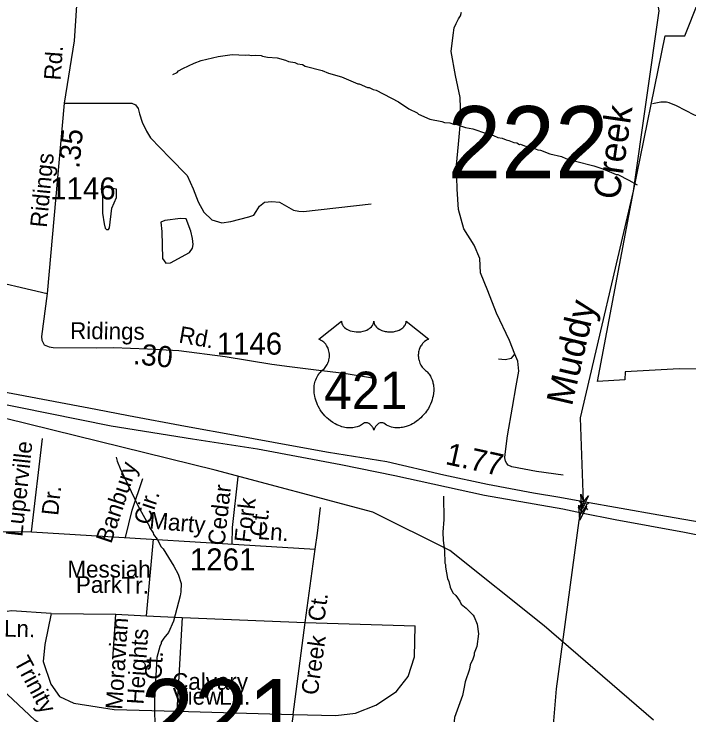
# Model space of a CAD drawing. Extents: x 1547597 to 1699558, y 810033 to 920809.
# Drawn here: x 1593272 to 1597107, y 847300 to 851280 of the extents above; entities that cross this region are included whole.
import ezdxf

# ---------------------------------------------------------------- set-up
doc = ezdxf.new("R2010")
doc.units = 0
for name, color, linetype in [('Exist Boundary Political City Limit New', 7, 'Continuous'), ('Exist Hydrographic Creek Single Shore', 7, 'Continuous'), ('Exist Hydrographic Misc Water Feature', 7, 'Continuous'), ('Exist Road Non-System Type 51', 7, 'Continuous'), ('Exist Road Non-System Type 51 Label', 7, 'Continuous'), ('Exist Road Primary Interstate Structure Standard Bridge CELL', 7, 'Continuous'), ('Exist Road Primary US Divided Attributed', 7, 'Continuous'), ('Exist Road Primary US Mileage Hundredths English Label', 7, 'Continuous'), ('Exist Road Primary US Shield CELL', 7, 'Continuous'), ('Exist Road Primary US Shield Number Label', 7, 'Continuous'), ('Exist Road Secondary Mileage Hundredths English Label', 7, 'Continuous'), ('Exist Road Secondary Structure Standard Bridge Attributed CELL', 7, 'Continuous'), ('Exist Road Secondary Structure Standard Bridge Number Label', 7, 'Continuous'), ('Exist Road Secondary Type 51 Attributed', 7, 'Continuous'), ('Exist Road Secondary Type 51 Label', 7, 'Continuous'), ('Exist Road Secondary Type 51 Number Label', 7, 'Continuous'), ('Map Preparation Boundary City Limit Buffer Line', 7, 'Continuous'), ('Old_Level_32', 7, 'Continuous')]:
    doc.layers.add(name, color=color, linetype=linetype)

msp = doc.modelspace()

# ---------------------------------------------------------------- linework, layer by layer
at = {"layer": 'Exist Boundary Political City Limit New'}
for points in [[(1598966.2, 848889), (1598696.7, 848933.6), (1598735.8, 849260.4), (1597051.5, 849266), (1596744.3, 849248.9), (1596741.6, 849203.1), (1596587.6, 849194.5), (1596790.6, 850274.8), (1596971.2, 851155.7), (1597083.9, 851155.7), (1597552.8, 852338.7), (1599010.8, 852311.7), (1599004, 852951.6), (1598440.1, 852963.6), (1598441.2, 853000.9), (1596057.5, 853006.4)], [(1596904.9, 847270.3), (1596284, 847806.6), (1595748.2, 848233.1), (1595309.9, 848452.5), (1594414.4, 848690.8), (1593223.6, 848983.5), (1590507.7, 849506.1), (1589412.8, 849462.6)]]:
    msp.add_lwpolyline(points, dxfattribs=at)
at = {"layer": 'Exist Hydrographic Creek Single Shore'}
msp.add_lwpolyline([(1596046.6, 845099.9), (1596080.6, 845132.1), (1596313.7, 846972.2), (1596353.6, 847447.5), (1596482.6, 848403.4), (1596506.7, 848509.8), (1596490.6, 848987.5), (1596790.6, 850274.8), (1596937.6, 851299.3), (1596914.7, 851431.1), (1596841.7, 851593.5), (1596439.7, 852113.7), (1596103.5, 852639.6), (1596042.6, 852962.1), (1596037.7, 853211.7), (1596005.6, 853287.9)], dxfattribs=at)
at = {"layer": 'Exist Hydrographic Misc Water Feature'}
for points in [[(1594174.9, 850937.4), (1594199, 850949.1), (1594207.1, 850957), (1594231.2, 850970.7), (1594295.6, 851001.8), (1594335.8, 851017.2), (1594432.1, 851039.9), (1594512.2, 851050.7), (1594588.1, 851047.7), (1594604.1, 851049.4), (1594620, 851045.2), (1594644, 851046.9), (1594676, 851044.4), (1594683.9, 851040.3), (1594711.9, 851036), (1594767.8, 851031.1), (1594815.5, 851018.5), (1594831.4, 851010.3), (1594867.3, 851005.8), (1594883.2, 850997.6), (1594911.2, 850993.2), (1594927.1, 850985), (1595022.6, 850959.6), (1595058.4, 850945.1), (1595132.1, 850924.1), (1595225.5, 850884.8), (1595233.5, 850884.7), (1595281.2, 850864), (1595289.2, 850863.9), (1595313, 850851.6), (1595329, 850847.4), (1595456, 850781.7), (1595515.4, 850742.8), (1595563.1, 850720.1), (1595571, 850712), (1595634.5, 850683.2), (1595702.3, 850670.2), (1595718.2, 850664), (1595748.2, 850661.6), (1595774.1, 850653.2), (1595782.1, 850655.1), (1595837.7, 850636.3), (1595879.7, 850627.8), (1595957.3, 850602.7), (1595973.2, 850594.4), (1595997.1, 850590.1), (1596020.9, 850579.8), (1596044.8, 850575.5), (1596068.7, 850565.1), (1596082.7, 850562.9), (1596112.5, 850550.5), (1596128.4, 850548.3), (1596144.3, 850540.1), (1596150.3, 850542), (1596172.2, 850531.7), (1596229.9, 850516.9), (1596247.8, 850508.6), (1596263.7, 850506.4), (1596315.5, 850485.7), (1596383.2, 850470.7), (1596407.1, 850460.4), (1596456.9, 850449.7), (1596462.8, 850445.7), (1596566.4, 850418.2), (1596618.2, 850401.5), (1596693.6, 850368.5), (1596701.6, 850368.3), (1596765.2, 850337.5), (1596812, 850310.5)], [(1597272, 850664.5), (1597217.5, 850677.1), (1597138, 850706.2), (1597034.8, 850759.6), (1596995, 850776.2), (1596979.2, 850780.4), (1596947.2, 850780.8), (1596899.8, 850769.7)], [(1593853.7, 850237.9), (1593855, 850286.6), (1593775.7, 850299.8), (1593774.8, 850149.6), (1593783.8, 850089), (1593790.1, 850064.9), (1593797.2, 850057), (1593809.6, 850056.8), (1593815.5, 850065.9), (1593827.1, 850177), (1593853.7, 850237.9)], [(1594276.6, 850048), (1594250.5, 850118.2), (1594218.6, 850119.1), (1594128.5, 850107.3), (1594105.6, 850099.1), (1594112.7, 850045.4), (1594116.1, 849891.6), (1594134.9, 849865.1), (1594161.1, 849868.1), (1594269.1, 849926.7), (1594286.1, 849950.6), (1594289.2, 849971.8), (1594287.2, 850006.5), (1594276.6, 850048)], [(1593853.3, 848764.4), (1593859, 848740.4), (1593874.5, 848700.1), (1593979.4, 848482.7), (1594041.9, 848369.9), (1594041.8, 848363.9), (1594063.3, 848333.6), (1594065.3, 848325.5), (1594084.8, 848297.3), (1594108.2, 848254.9), (1594120.1, 848242.8), (1594180.7, 848144), (1594204.1, 848099.7), (1594221.4, 848047.4), (1594220.7, 847999.5), (1594216.4, 847975.5), (1594178.4, 847832.1), (1594149.6, 847768.5), (1594123.2, 847736.9), (1594108.8, 847713), (1594108.7, 847705), (1594100.5, 847689.2), (1594083.7, 847625.4), (1594070.4, 847385.7), (1594071.7, 847185.7)], [(1595712.1, 848541.8), (1595713.5, 848410.5), (1595708.5, 848338.6), (1595709.9, 848290.6), (1595717.1, 848234.5), (1595720.1, 848162.5), (1595723.9, 848154.5), (1595723.7, 848138.5), (1595734.9, 848074.3), (1595742.7, 848058.2), (1595750.2, 848026.1), (1595765.8, 847993.9), (1595781.5, 847977.7), (1595805, 847945.4), (1595812.8, 847929.3), (1595840.5, 847906.9), (1595880, 847866.3), (1595885.8, 847856.3), (1595903.2, 847816), (1595910.5, 847760), (1595901.5, 847688.1), (1595887, 847650.3), (1595886.8, 847640.3), (1595878.5, 847616.4), (1595864.1, 847584.6), (1595859.8, 847560.7), (1595834.9, 847489), (1595828.3, 847449.1), (1595820.6, 847410.2)], [(1593705.8, 847052.8), (1593390, 847269.6), (1593203.6, 847445.6), (1593089.8, 847577.5), (1592981.8, 847612.4), (1592399.1, 847637.2), (1592131.3, 847663.1), (1591732.4, 847775.4), (1591129.6, 848111.4)], [(1595820.6, 847410.2), (1595774.2, 847285.6), (1595764.4, 847185.8), (1595779.3, 847085.6), (1595820.6, 847028.4), (1596053, 846855.5), (1596214.3, 846720.4), (1596302.9, 846703)]]:
    msp.add_lwpolyline(points, dxfattribs=at)
at = {"layer": 'Exist Road Non-System Type 51'}
for p, q in [((1593557.3, 850775.1), (1593758.3, 850773.5)), ((1593372.1, 848340.6), (1593433.5, 848869.8)), ((1594025.8, 847863.2), (1594064.8, 848298)), ((1594926.6, 847825.1), (1594984, 848241.4)), ((1593483.1, 847875.6), (1593851.1, 847871.6)), ((1593834.5, 847616.8), (1593851.1, 847871.6)), ((1593851.1, 847871.6), (1594025.8, 847863.2)), ((1594228, 847853.3), (1594197.4, 847321.9)), ((1594857.9, 847303.5), (1594926.6, 847825.1)), ((1594926.6, 847825.1), (1595551.8, 847806.6)), ((1594197.4, 847321.9), (1594857.9, 847303.5)), ((1594857.9, 847303.5), (1594827.1, 847094.6))]:
    msp.add_line(p, q, dxfattribs=at)
for points in [[(1596118, 849348.6), (1596087.6, 849427.3), (1596012.5, 849582.5), (1595963.1, 849709.4), (1595922.9, 849810), (1595918.4, 849892.2), (1595885.9, 849968.7), (1595827.7, 850059.7), (1595797.7, 850170.2), (1595789.9, 850286.2), (1595786.4, 850422.3), (1595796.7, 850542), (1595811.5, 850689.8), (1595807.6, 850805.7), (1595780, 850932.2), (1595756.5, 851068.5), (1595766.2, 851160.4), (1595773, 851202.3), (1595783.2, 851226.3), (1595797.9, 851253.8), (1595808, 851270.5), (1595813.8, 851290.8)], [(1593758.3, 850773.5), (1593848, 850773.9), (1593941.9, 850773.9), (1593961.6, 850765.2), (1593976.9, 850743.3), (1593985.6, 850712.7), (1594000.9, 850666.8), (1594025, 850614.3), (1594046.8, 850577.1), (1594158.3, 850463.4), (1594256.6, 850362.9), (1594289.4, 850288.5), (1594317.8, 850214.2), (1594350.6, 850155.2), (1594396.4, 850111.4), (1594453.3, 850093.9), (1594503.5, 850102.7), (1594606.2, 850128.9), (1594634.6, 850137.7), (1594647.7, 850159.5), (1594667.4, 850190.1), (1594695.8, 850212), (1594737.3, 850216.4), (1594781, 850212), (1594859.7, 850166.1), (1594890.3, 850161.7), (1594916.5, 850159.5), (1595301.1, 850203.3)], [(1596023.7, 849322.3), (1596062, 849318.7), (1596097.6, 849325.6), (1596118, 849348.6)], [(1596391.1, 848661.9), (1596239.6, 848682.8), (1596100.3, 848709.2), (1596080.4, 848717.6), (1596071.2, 848728.2), (1596064.3, 848741.4), (1596060.9, 848761), (1596061.5, 848780), (1596075.4, 848885.6), (1596104.5, 849047.1), (1596124.8, 849168.6), (1596140.3, 849252.3), (1596135.2, 849308.2), (1596118, 849348.6)], [(1594837.8, 849279.1), (1594989.6, 849259.4), (1595147.1, 849240.6), (1595308.5, 849213.6)], [(1593905, 848307.8), (1593943.9, 848463.2), (1594004.1, 848643.1)], [(1594511.7, 848270.5), (1594513.4, 848364.6), (1594545.4, 848651.3)], [(1594984, 848241.4), (1594996.4, 848331.8), (1595013, 848478.9)], [(1593483.1, 847875.6), (1593258.8, 847891.2), (1593157.2, 847877), (1592944.7, 847879.4), (1592709.7, 847901.5)], [(1593483.1, 847875.6), (1593447.7, 847700.8), (1593438.2, 847603.9), (1593480.7, 847474), (1593530.3, 847404.3), (1593611.5, 847366.5), (1593841.6, 847331.8), (1594197.4, 847321.9)], [(1594025.8, 847863.2), (1594225.4, 847853.5), (1594228, 847853.3), (1594926.6, 847825.1)], [(1595449.4, 847438.8), (1595510.5, 847518.9), (1595547.2, 847629.1), (1595551.8, 847806.6)], [(1594857.9, 847303.5), (1595099.7, 847296.8), (1595212.8, 847310.8), (1595327, 847355.7), (1595445.2, 847433.2), (1595449.4, 847438.8)]]:
    msp.add_lwpolyline(points, dxfattribs=at)
at = {"layer": 'Exist Road Primary Interstate Structure Standard Bridge CELL'}
for p, q in [((1596484.5, 848512.8), (1596493.5, 848503.2)), ((1596477.1, 848476.1), (1596489.1, 848481.5)), ((1596491.3, 848492.3), (1596523.9, 848485.7)), ((1596521.7, 848475.1), (1596530.7, 848465.4)), ((1596526.1, 848496.5), (1596538.1, 848501.9))]:
    msp.add_line(p, q, dxfattribs=at)
msp.add_lwpolyline([(1596489.1, 848481.5), (1596521.7, 848474.9), (1596526.1, 848496.5), (1596493.5, 848503.2)], close=True, dxfattribs=at)
at = {"layer": 'Exist Road Primary US Divided Attributed'}
for points in [[(1590638.9, 849586.4), (1591678, 849396.8), (1592254.3, 849294.4), (1593119.7, 849084.6), (1593824, 848941.9), (1594286.9, 848867.3), (1594656.2, 848811), (1595128.1, 848723.1), (1595435.7, 848659.4), (1595944.6, 848547.4), (1596390, 848470.5), (1596495.3, 848448.6)], [(1596506.7, 848509.8), (1596372.9, 848534), (1596223.7, 848560.3), (1595962.3, 848607.8), (1595714.7, 848662.1), (1595389.3, 848736.9), (1595059.2, 848790.9), (1594838.5, 848830.9), (1594539.5, 848885.9), (1594246.7, 848937.3), (1593923.6, 848997.9), (1593737.1, 849034), (1592992.5, 849174.6), (1592262.7, 849338.8), (1591688, 849449.1), (1591290.1, 849531.1)], [(1597635.7, 848314.5), (1597543, 848328), (1597318.8, 848368.6), (1596936.2, 848435.2), (1596506.7, 848509.8)], [(1596495.3, 848448.6), (1596688.1, 848409), (1597081, 848338.8), (1597369.7, 848281.9), (1597661, 848228.9)]]:
    msp.add_lwpolyline(points, dxfattribs=at)
at = {"layer": 'Exist Road Primary US Shield CELL'}
msp.add_lwpolyline([(1595132.6, 849536.3), (1595132.9, 849531), (1595134.2, 849524.7), (1595135.2, 849521.4), (1595138.1, 849515.2), (1595143, 849507.8), (1595149.8, 849500.6), (1595157.5, 849494.3), (1595162.6, 849490.9), (1595171.4, 849486.2), (1595181.4, 849482), (1595192.5, 849478.9), (1595203.8, 849476.6), (1595216.1, 849475.2), (1595228.4, 849475), (1595241.6, 849476), (1595256.2, 849478.8), (1595262.9, 849480.5), (1595270.5, 849483.1), (1595277.4, 849486), (1595285.1, 849490.1), (1595291.3, 849494.1), (1595296.1, 849497.5), (1595302.9, 849504.1), (1595308.3, 849510.8), (1595310.6, 849514.6), (1595312.6, 849518.3), (1595315.3, 849526), (1595316.1, 849529.5), (1595316.6, 849536.6), (1595317, 849530.6), (1595317.7, 849526.9), (1595318.6, 849523.2), (1595320.2, 849519.4), (1595322.9, 849513.9), (1595325.9, 849509.3), (1595331.7, 849502.6), (1595335.2, 849499.2), (1595338.5, 849496.6), (1595347.2, 849490.6), (1595357.4, 849485.4), (1595362.5, 849483.2), (1595367.6, 849481.4), (1595374.2, 849479.4), (1595380.9, 849477.8), (1595387.6, 849476.6), (1595394.4, 849475.7), (1595401.4, 849475.1), (1595407.1, 849475), (1595414.1, 849475.1), (1595420.6, 849475.4), (1595427.2, 849476.2), (1595434.5, 849477.4), (1595440.3, 849478.7), (1595448.1, 849480.8), (1595455, 849483.3), (1595461.2, 849485.9), (1595469.2, 849490.1), (1595475.6, 849494.1), (1595480.3, 849497.9), (1595486, 849503.1), (1595491.3, 849509.2), (1595494.4, 849513.7), (1595496.6, 849518.4), (1595498.6, 849523.2), (1595499.9, 849528.4), (1595500.5, 849532.9), (1595500.6, 849536.7), (1595629.2, 849434.3), (1595626.2, 849433.1), (1595619.2, 849429.7), (1595613.7, 849426.4), (1595604.8, 849420.2), (1595601, 849416.8), (1595597.2, 849413.2), (1595593.7, 849409.4), (1595590.6, 849405.8), (1595586.9, 849400.7), (1595583.6, 849395.5), (1595580.3, 849389.8), (1595577.9, 849384.9), (1595574, 849374.5), (1595572.1, 849368), (1595570.9, 849362.4), (1595569.3, 849351), (1595569, 849345.5), (1595569, 849340.1), (1595569.3, 849334.4), (1595569.8, 849328.9), (1595570.8, 849323.2), (1595571.7, 849318.2), (1595573.3, 849312.1), (1595575.6, 849304.9), (1595578.4, 849298), (1595584.3, 849286.8), (1595591.8, 849275.4), (1595597.2, 849269.1), (1595602.5, 849263.6), (1595610.5, 849256.9), (1595614.8, 849253.1), (1595619.7, 849248.2), (1595627.7, 849238.8), (1595631, 849234.4), (1595634.3, 849229.5), (1595637.4, 849224.4), (1595640.4, 849218.9), (1595642.8, 849214.1), (1595647.3, 849203.1), (1595650.6, 849192.4), (1595652.2, 849186.8), (1595654.6, 849174.1), (1595655.5, 849167.9), (1595656.5, 849155.6), (1595656.5, 849140.7), (1595655.4, 849126.6), (1595652.7, 849110.1), (1595650.5, 849100.2), (1595647.1, 849088.7), (1595643.8, 849078.8), (1595638, 849064.1), (1595632.8, 849053.5), (1595626, 849041), (1595621.4, 849033.5), (1595616, 849025.4), (1595609.2, 849016.2), (1595601.3, 849006.3), (1595591.8, 848995.9), (1595584.1, 848988.2), (1595574.1, 848979.2), (1595568.1, 848974.2), (1595559.4, 848967.7), (1595547.5, 848959.8), (1595535.8, 848953), (1595525.9, 848947.9), (1595517.1, 848944.1), (1595505.7, 848939.8), (1595486.7, 848934.6), (1595479.8, 848933.1), (1595471.6, 848931.9), (1595463.9, 848931.1), (1595456.5, 848930.7), (1595446.5, 848930.7), (1595436.5, 848931.4), (1595427.1, 848932.8), (1595417.3, 848934.9), (1595407, 848937.9), (1595397.7, 848941.5), (1595388.3, 848946.2), (1595372.4, 848956.2), (1595367.8, 848958.6), (1595365.2, 848959.3), (1595359.1, 848959.6), (1595353.3, 848958.4), (1595347.4, 848956.1), (1595343.8, 848954.2), (1595339.1, 848951), (1595335.4, 848948.2), (1595331, 848944), (1595328, 848940.5), (1595325.7, 848937.7), (1595321.2, 848930.7), (1595319.6, 848927.3), (1595317.9, 848923), (1595316.5, 848916.6), (1595314.4, 848924.7), (1595312.1, 848930), (1595309.3, 848934.6), (1595306.5, 848938.6), (1595302, 848943.8), (1595298, 848947.6), (1595293.1, 848951.6), (1595288, 848954.7), (1595283.8, 848956.8), (1595280, 848958.3), (1595275.4, 848959.4), (1595271.6, 848959.7), (1595268.5, 848959.6), (1595264.2, 848958.7), (1595258.4, 848954.5), (1595252.9, 848950.7), (1595246.9, 848946.9), (1595239.7, 848943.1), (1595234.5, 848940.7), (1595228.3, 848938.3), (1595221, 848935.8), (1595213.1, 848933.8), (1595204.9, 848932.2), (1595197.8, 848931.1), (1595190.1, 848930.4), (1595183.2, 848930.1), (1595176, 848930.2), (1595169.3, 848930.8), (1595161.4, 848931.4), (1595151.7, 848932.9), (1595143.7, 848934.7), (1595135.2, 848937), (1595126.4, 848939.7), (1595117.1, 848943.3), (1595105.4, 848948.4), (1595097.3, 848952.6), (1595084.4, 848959.9), (1595069.4, 848970.3), (1595058, 848979.5), (1595049.7, 848987.1), (1595037.5, 848999.5), (1595030.3, 849007.7), (1595019, 849022.2), (1595011.8, 849032.8), (1595007.1, 849040.6), (1595000.3, 849053), (1594996.5, 849060.8), (1594991.7, 849072.2), (1594987.9, 849082.7), (1594984.7, 849092.5), (1594983, 849098.8), (1594980.5, 849109.9), (1594979, 849117.7), (1594977.6, 849128.4), (1594976.8, 849139.7), (1594976.7, 849150.1), (1594976.9, 849158.8), (1594977.9, 849168.9), (1594979.6, 849179.6), (1594981.7, 849188.8), (1594983.5, 849195.4), (1594986.3, 849203.5), (1594989.9, 849212.4), (1594994.1, 849220.9), (1594998.2, 849227.9), (1595003.3, 849235.5), (1595008.3, 849242), (1595014.9, 849249.1), (1595021.7, 849255.7), (1595028, 849260.8), (1595035.4, 849268.1), (1595039.3, 849272.5), (1595043.9, 849278.6), (1595047.7, 849284.3), (1595050.6, 849289.4), (1595054.5, 849296.9), (1595056.9, 849302.6), (1595059.9, 849311.2), (1595061.3, 849317.3), (1595062.9, 849325.1), (1595063.8, 849332.5), (1595064.2, 849341.7), (1595064, 849349.3), (1595063, 849358.2), (1595061.3, 849366.7), (1595059.3, 849374.1), (1595056.1, 849382.7), (1595053.2, 849388.9), (1595048.3, 849397.3), (1595042.8, 849405.1), (1595037.1, 849411.5), (1595031.5, 849417.2), (1595026, 849421.5), (1595020.8, 849425.2), (1595014.3, 849429.2), (1595007.9, 849432.3), (1595004, 849433.9)], close=True, dxfattribs=at)
at = {"layer": 'Exist Road Secondary Structure Standard Bridge Attributed CELL'}
for points in [[(1596535.9, 848544.8), (1596498.7, 848467.9), (1596492.5, 848553), (1596506.7, 848509.8)], [(1596524.4, 848483.5), (1596487.4, 848406.7), (1596481, 848491.8), (1596495.3, 848448.6)]]:
    msp.add_lwpolyline(points, close=True, dxfattribs=at)
at = {"layer": 'Exist Road Secondary Type 51 Attributed'}
for points in [[(1593648, 851597.5), (1593633.5, 851415.4), (1593614.5, 851129), (1593557.3, 850775.1), (1593461.3, 849692.6)], [(1591279.6, 850524.1), (1591452.6, 850482.1), (1591563.8, 850463.3), (1591686.6, 850453.2), (1591739.8, 850450.2), (1591787.5, 850435.5), (1591831.4, 850418.8), (1591851.2, 850408.6), (1591876.9, 850392.2), (1591894.7, 850369.9), (1591912.3, 850341.7), (1591923.8, 850303.4), (1591929.3, 850271.3), (1591932.4, 850215.4), (1591939.8, 850169.2), (1591941.2, 850127), (1591969.1, 850090.4), (1591972.3, 850084.8), (1591986.7, 850073.2), (1592014.3, 850054.5), (1592634.5, 849887.4), (1593070.6, 849783.9), (1593461.3, 849692.6)], [(1593461.3, 849692.6), (1593429.3, 849449.4), (1593430.9, 849427.4), (1593443.9, 849402.3), (1593471.5, 849390.6), (1593495.5, 849386.3), (1593743.3, 849385), (1593838.2, 849386.6), (1594030.3, 849378.3), (1594208.5, 849369.8), (1594471.7, 849335), (1594736.6, 849292.2), (1594837.8, 849279.1)], [(1590993.6, 848572.6), (1591510.7, 848545.8), (1591889.9, 848543.4), (1592262.1, 848547.6), (1592395.8, 848522.5), (1592512.7, 848472.4), (1592739.9, 848343.9), (1593372.1, 848340.6), (1594984, 848241.4)]]:
    msp.add_lwpolyline(points, dxfattribs=at)
at = {"layer": 'Map Preparation Boundary City Limit Buffer Line'}
for points in [[(1598966.2, 848889), (1598696.7, 848933.6), (1598735.8, 849260.4), (1597051.5, 849266), (1596744.3, 849248.9), (1596741.6, 849203.1), (1596587.6, 849194.5), (1596790.6, 850274.8), (1596971.2, 851155.7), (1597083.9, 851155.7), (1597552.8, 852338.7), (1599010.8, 852311.7), (1599004, 852951.6), (1598440.1, 852963.6), (1598441.2, 853000.9), (1596057.5, 853006.4)], [(1596904.9, 847270.3), (1596284, 847806.6), (1595748.2, 848233.1), (1595309.9, 848452.5), (1594414.4, 848690.8), (1593223.6, 848983.5), (1590507.7, 849506.1), (1589412.8, 849462.6)]]:
    msp.add_lwpolyline(points, dxfattribs=at)

# ---------------------------------------------------------------- texts
at = {"layer": 'Exist Road Non-System Type 51 Label'}
for s, rotation, p in [('Luperville', 83.8524, (1593319.5, 848309.5)), ('Banbury', 71.5075, (1593824.3, 848268.7)), ('Cedar', 83.6288, (1594467.5, 848258.6)), ('Dr.', 83.8524, (1593522.9, 848429.2)), ('Cir.', 71.5075, (1594039.2, 848372.4)), ('Fork', 83.6288, (1594618, 848275.1)), ('Ct.', 83.6288, (1594704.2, 848308.9)), ('Ct.', 82.1503, (1595034.4, 847826.9)), ('Ln.', 358.9243, (1593215.1, 847744.7)), ('Moravian', 86.2736, (1593887.1, 847328.3)), ('Heights', 86.2736, (1594008, 847357.7)), ('Creek', 82.1505, (1594997.3, 847409.1)), ('Trinity', 298.3383, (1593269.1, 847602.8)), ('Ct.', 86.2736, (1594108.7, 847498.2))]:
    msp.add_text(s, height=95, rotation=rotation, dxfattribs=at).set_placement(p)
for s, p in [('Messiah', (1593575.9, 848080.5)), ('Park', (1593624, 847993)), ('Tr.', (1593883.4, 847989.3)), ('Calvary', (1594171.1, 847442.7)), ('View', (1594174.2, 847358.4)), ('Ln.', (1594437.7, 847358.1))]:
    msp.add_text(s, height=95, dxfattribs=at).set_placement(p)
at = {"layer": 'Exist Road Primary US Mileage Hundredths English Label'}
msp.add_text('1.77', height=125, rotation=347.6131, dxfattribs=at).set_placement((1595717.6, 848725.5))
at = {"layer": 'Exist Road Primary US Shield Number Label'}
msp.add_text('421', height=212.5, dxfattribs=at).set_placement((1595033.8, 849037))
at = {"layer": 'Exist Road Secondary Mileage Hundredths English Label'}
for s, rotation, p in [('.35', 84.4124, (1593643.2, 850400.5)), ('.30', 354.345, (1593945.8, 849292.9))]:
    msp.add_text(s, height=120, rotation=rotation, dxfattribs=at).set_placement(p)
at = {"layer": 'Exist Road Secondary Structure Standard Bridge Number Label'}
for s, p in [('222', (1595735.5, 850347.2)), ('221', (1593989.8, 847093.5))]:
    msp.add_text(s, height=410.1, dxfattribs=at).set_placement(p)
at = {"layer": 'Exist Road Secondary Type 51 Label'}
for s, rotation, p in [('Rd.', 85.844, (1593536.6, 850901.6)), ('Ridings', 84.4124, (1593458, 850065)), ('Ridings', 359.398, (1593590.7, 849435.4)), ('Rd.', 349.8743, (1594204, 849415.6)), ('Marty', 354.9033, (1594038.7, 848359.7)), ('Ln.', 355.6368, (1594654, 848299.7))]:
    msp.add_text(s, height=95, rotation=rotation, dxfattribs=at).set_placement(p)
at = {"layer": 'Exist Road Secondary Type 51 Number Label'}
for s, p in [('1146', (1593477.9, 850227.4)), ('1146', (1594423.6, 849346.3)), ('1261', (1594271.6, 848120.8))]:
    msp.add_text(s, height=125, dxfattribs=at).set_placement(p)
at = {"layer": 'Old_Level_32'}
for s, rotation, p in [('Creek', 81.8334, (1596710, 850221.3)), ('Muddy', 76.8821, (1596441.1, 849048.9))]:
    msp.add_text(s, height=150, rotation=rotation, dxfattribs=at).set_placement(p)

doc.saveas('drawing.dxf')
